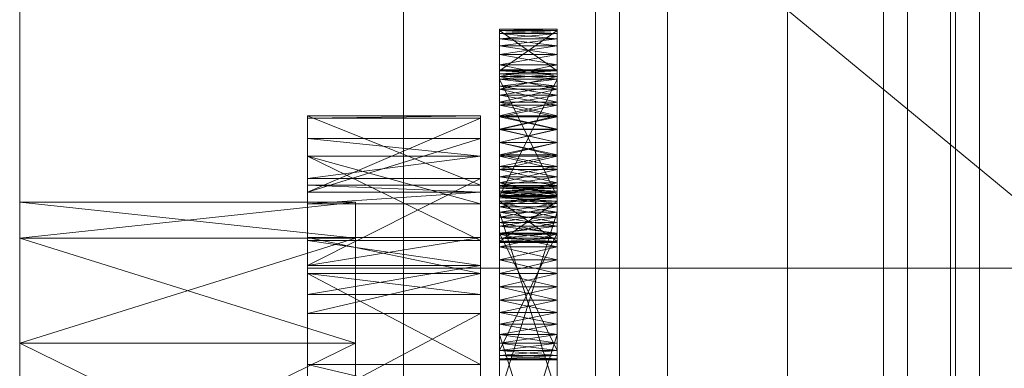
# Model space of a CAD drawing. Header units: millimetres. Extents: x -3490 to 61924, y -72580 to 6847.
# Tile 377 of 656: x 1400 to 1503, y -33174 to -33138. Entities that reach past the tile are written whole.
import ezdxf

# ---------------------------------------------------------------- set-up
doc = ezdxf.new("R2010")
doc.units = ezdxf.units.MM
doc.layers.add('frontal_C03', color=7, linetype='Continuous', lineweight=0)
doc.layers.add('frontal_secador', color=7, linetype='Continuous', lineweight=0)

msp = doc.modelspace()

# ---------------------------------------------------------------- linework, layer by layer
at = {"layer": 'frontal_C03'}
for p, q in [((1500, -32314.944), (1500, -34875.113)), ((1500, -34879.011), (1500, -32318.841)), ((1467.5, -33340.464), (1467.5, -32745.504)), ((1492.5, -32745.504), (1492.5, -33340.464)), ((1467.5, -33366.821), (1467.5, -32771.861)), ((1492.5, -33366.821), (1492.5, -32771.861)), ((1440, -33196.342), (1440, -32849.435)), ((1480, -32849.435), (1480, -33196.342)), ((1440, -32858.418), (1440, -33205.325)), ((1480, -33205.325), (1480, -32858.418)), ((1490, -35975), (1490, -32996.942)), ((1497, -35975), (1497, -32996.942)), ((1460, -33278.176), (1460, -33008.685)), ((1500, -33008.685), (1500, -33278.176)), ((1462.5, -33350.274), (1462.5, -33024.805)), ((1497.5, -33024.805), (1497.5, -33350.274)), ((1462.5, -33357.011), (1462.5, -33031.542)), ((1497.5, -33357.011), (1497.5, -33031.542)), ((1460, -33317.154), (1460, -33047.663)), ((1500, -33317.154), (1500, -33047.663)), ((1460, -33329.281), (1460, -33059.789)), ((1500, -33059.789), (1500, -33329.281)), ((1460, -33378.004), (1460, -33108.512)), ((1500, -33378.004), (1500, -33108.512)), ((1440, -33465.833), (1440, -33118.927)), ((1480, -33118.927), (1480, -33465.833)), ((1440, -33127.91), (1440, -33474.816)), ((1480, -33474.816), (1480, -33127.91)), ((1430, -33186.434), (1430, -33163.387)), ((1430, -33163.387), (1530, -33163.387)), ((1430, -33198.434), (1430, -33163.387))]:
    msp.add_line(p, q, dxfattribs=at)
at = {"layer": 'frontal_secador'}
for p, q in [((1400, -33250), (1400, -33000)), ((1400, -36000), (1400, -33000)), ((1400, -36000), (1400, -33075)), ((1400, -34600), (1400, -33075)), ((1400, -35940), (1400, -33075)), ((1400, -34650), (1400, -33075)), ((1480, -33098.5), (1480, -33359)), ((1480, -33354.82), (1480, -33098.5)), ((1480, -33330.5), (1480, -33117.12)), ((1480, -33354.82), (1480, -33117.12)), ((1480, -33122.82), (1480, -33337.72)), ((1480, -33122.82), (1480, -33359)), ((1480, -33330.5), (1480, -33129.28)), ((1480, -33136.5), (1480, -33337.72)), ((1480, -33330.5), (1480, -33136.5)), ((1715, -33330.5), (1480, -33136.5)), ((1450, -33138.5), (1450, -33142.82)), ((1450, -33138.611), (1450, -33138.5)), ((1450, -33138.94), (1450, -33138.5)), ((1450, -33138.5), (1450, -33143.69)), ((1450, -33140.219), (1450, -33138.5)), ((1456, -33138.611), (1450, -33138.5)), ((1456, -33138.5), (1450, -33138.5)), ((1456, -33138.5), (1450, -33138.611)), ((1450, -33142.82), (1450, -33138.611)), ((1450, -33138.611), (1450, -33138.94)), ((1456, -33142.82), (1450, -33138.611)), ((1456, -33138.611), (1450, -33138.611)), ((1456, -33138.611), (1450, -33138.94)), ((1450, -33138.611), (1450, -33139.481)), ((1450, -33143.15), (1450, -33138.611)), ((1450, -33138.611), (1450, -33141.136)), ((1450, -33138.611), (1450, -33146.092)), ((1450, -33146.419), (1450, -33138.611)), ((1450, -33138.611), (1450, -33155.519)), ((1450, -33156.999), (1450, -33138.611)), ((1456, -33138.94), (1450, -33138.611)), ((1456, -33138.611), (1450, -33142.82)), ((1456, -33142.82), (1456, -33138.5)), ((1456, -33138.5), (1456, -33138.611)), ((1456, -33138.5), (1456, -33138.94)), ((1456, -33143.69), (1456, -33138.5)), ((1456, -33138.5), (1456, -33140.219)), ((1456, -33138.611), (1456, -33142.82)), ((1456, -33138.94), (1456, -33138.611)), ((1456, -33139.481), (1456, -33138.611)), ((1456, -33138.611), (1456, -33143.15)), ((1456, -33141.136), (1456, -33138.611)), ((1456, -33146.092), (1456, -33138.611)), ((1456, -33138.611), (1456, -33146.419)), ((1456, -33155.519), (1456, -33138.611)), ((1456, -33138.611), (1456, -33156.999)), ((1450, -33140.219), (1450, -33138.94)), ((1450, -33138.94), (1450, -33139.481)), ((1456, -33138.94), (1450, -33138.94)), ((1456, -33138.94), (1450, -33139.481)), ((1456, -33139.481), (1450, -33138.94)), ((1450, -33139.481), (1450, -33140.219)), ((1456, -33139.481), (1450, -33139.481)), ((1456, -33139.481), (1450, -33140.219)), ((1450, -33139.481), (1450, -33141.136)), ((1456, -33140.219), (1450, -33139.481)), ((1456, -33138.94), (1456, -33140.219)), ((1456, -33139.481), (1456, -33138.94)), ((1456, -33140.219), (1456, -33139.481)), ((1456, -33141.136), (1456, -33139.481)), ((1450, -33142.21), (1450, -33140.219)), ((1450, -33140.219), (1450, -33141.136)), ((1450, -33144.719), (1450, -33140.219)), ((1450, -33140.219), (1450, -33143.69)), ((1450, -33150.281), (1450, -33140.219)), ((1456, -33140.219), (1450, -33140.219)), ((1456, -33140.219), (1450, -33141.136)), ((1456, -33141.136), (1450, -33140.219)), ((1456, -33140.219), (1456, -33142.21)), ((1456, -33141.136), (1456, -33140.219)), ((1456, -33140.219), (1456, -33144.719)), ((1456, -33143.69), (1456, -33140.219)), ((1456, -33140.219), (1456, -33150.281)), ((1450, -33141.136), (1450, -33142.21)), ((1456, -33141.136), (1450, -33141.136)), ((1456, -33141.136), (1450, -33142.21)), ((1450, -33141.136), (1450, -33143.414)), ((1450, -33141.136), (1450, -33146.092)), ((1456, -33142.21), (1450, -33141.136)), ((1456, -33142.21), (1456, -33141.136)), ((1456, -33143.414), (1456, -33141.136)), ((1456, -33146.092), (1456, -33141.136)), ((1450, -33144.719), (1450, -33142.21)), ((1450, -33142.21), (1450, -33143.414)), ((1456, -33142.21), (1450, -33142.21)), ((1456, -33142.21), (1450, -33143.414)), ((1456, -33143.414), (1450, -33142.21)), ((1450, -33142.709), (1450, -33143.15)), ((1450, -33142.82), (1450, -33142.709)), ((1456, -33142.82), (1450, -33142.709)), ((1456, -33142.709), (1450, -33142.709)), ((1456, -33142.709), (1450, -33142.82)), ((1456, -33142.21), (1456, -33144.719)), ((1456, -33143.414), (1456, -33142.21)), ((1456, -33143.15), (1456, -33142.709)), ((1456, -33142.709), (1456, -33142.82)), ((1450, -33143.15), (1450, -33142.82)), ((1456, -33143.15), (1450, -33142.82)), ((1456, -33142.82), (1450, -33142.82)), ((1456, -33142.82), (1450, -33143.15)), ((1450, -33142.82), (1450, -33143.69)), ((1450, -33156.643), (1450, -33142.82)), ((1450, -33142.82), (1450, -33147.623)), ((1450, -33161.143), (1450, -33142.82)), ((1450, -33142.82), (1450, -33158.073)), ((1450, -33171.206), (1450, -33142.82)), ((1450, -33143.15), (1450, -33155.906)), ((1450, -33143.69), (1450, -33143.15)), ((1450, -33144.428), (1450, -33143.15)), ((1450, -33143.15), (1450, -33157.561)), ((1450, -33146.419), (1450, -33143.15)), ((1450, -33151.709), (1450, -33143.15)), ((1456, -33143.69), (1450, -33143.15)), ((1456, -33143.15), (1450, -33143.15)), ((1456, -33143.15), (1450, -33143.69)), ((1450, -33143.414), (1450, -33144.719)), ((1456, -33143.414), (1450, -33143.414)), ((1456, -33143.414), (1450, -33144.719)), ((1450, -33143.414), (1450, -33146.092)), ((1456, -33144.719), (1450, -33143.414)), ((1450, -33155.906), (1450, -33143.69)), ((1450, -33143.69), (1450, -33144.428)), ((1456, -33155.906), (1450, -33143.69)), ((1456, -33143.69), (1450, -33143.69)), ((1456, -33143.69), (1450, -33144.428)), ((1450, -33143.69), (1450, -33145.345)), ((1450, -33143.69), (1450, -33147.623)), ((1450, -33143.69), (1450, -33153.117)), ((1450, -33143.69), (1450, -33160.598)), ((1450, -33150.281), (1450, -33143.69)), ((1456, -33144.428), (1450, -33143.69)), ((1450, -33156.643), (1450, -33143.69)), ((1456, -33143.69), (1450, -33155.906)), ((1456, -33142.82), (1456, -33143.15)), ((1456, -33143.69), (1456, -33142.82)), ((1456, -33142.82), (1456, -33156.643)), ((1456, -33147.623), (1456, -33142.82)), ((1456, -33142.82), (1456, -33161.143)), ((1456, -33158.073), (1456, -33142.82)), ((1456, -33142.82), (1456, -33171.206)), ((1456, -33155.906), (1456, -33143.15)), ((1456, -33143.15), (1456, -33143.69)), ((1456, -33143.15), (1456, -33144.428)), ((1456, -33157.561), (1456, -33143.15)), ((1456, -33143.15), (1456, -33146.419)), ((1456, -33143.15), (1456, -33151.709)), ((1456, -33144.719), (1456, -33143.414)), ((1456, -33146.092), (1456, -33143.414)), ((1456, -33143.69), (1456, -33155.906)), ((1456, -33144.428), (1456, -33143.69)), ((1456, -33145.345), (1456, -33143.69)), ((1456, -33147.623), (1456, -33143.69)), ((1456, -33153.117), (1456, -33143.69)), ((1456, -33160.598), (1456, -33143.69)), ((1456, -33143.69), (1456, -33150.281)), ((1456, -33143.69), (1456, -33156.643)), ((1450, -33146.419), (1450, -33144.428)), ((1450, -33144.428), (1450, -33145.345)), ((1456, -33144.428), (1450, -33144.428)), ((1456, -33144.428), (1450, -33145.345)), ((1456, -33145.345), (1450, -33144.428)), ((1450, -33147.5), (1450, -33144.719)), ((1450, -33144.719), (1450, -33146.092)), ((1450, -33150.281), (1450, -33144.719)), ((1456, -33144.719), (1450, -33144.719)), ((1456, -33144.719), (1450, -33146.092)), ((1456, -33146.092), (1450, -33144.719)), ((1456, -33144.428), (1456, -33146.419)), ((1456, -33145.345), (1456, -33144.428)), ((1456, -33144.719), (1456, -33147.5)), ((1456, -33146.092), (1456, -33144.719)), ((1456, -33144.719), (1456, -33150.281)), ((1450, -33145.345), (1450, -33146.419)), ((1456, -33145.345), (1450, -33145.345)), ((1456, -33145.345), (1450, -33146.419)), ((1450, -33145.345), (1450, -33147.623)), ((1456, -33146.419), (1450, -33145.345)), ((1456, -33146.419), (1456, -33145.345)), ((1456, -33147.623), (1456, -33145.345)), ((1450, -33146.092), (1450, -33147.5)), ((1456, -33146.092), (1450, -33146.092)), ((1456, -33146.092), (1450, -33147.5)), ((1450, -33146.092), (1450, -33148.908)), ((1450, -33146.092), (1450, -33151.586)), ((1450, -33146.092), (1450, -33155.519)), ((1456, -33147.5), (1450, -33146.092)), ((1450, -33148.928), (1450, -33146.419)), ((1450, -33146.419), (1450, -33147.623)), ((1450, -33151.709), (1450, -33146.419)), ((1456, -33146.419), (1450, -33146.419)), ((1456, -33146.419), (1450, -33147.623)), ((1456, -33147.623), (1450, -33146.419)), ((1450, -33156.999), (1450, -33146.419)), ((1456, -33147.5), (1456, -33146.092)), ((1456, -33148.908), (1456, -33146.092)), ((1456, -33151.586), (1456, -33146.092)), ((1456, -33155.519), (1456, -33146.092)), ((1456, -33146.419), (1456, -33148.928)), ((1456, -33147.623), (1456, -33146.419)), ((1456, -33146.419), (1456, -33151.709)), ((1456, -33146.419), (1456, -33156.999)), ((1430, -33154.744), (1430, -33147.5)), ((1430, -33147.5), (1430, -33147.765)), ((1448, -33154.744), (1430, -33147.5)), ((1448, -33147.5), (1430, -33147.5)), ((1448, -33147.5), (1430, -33147.765)), ((1430, -33147.765), (1430, -33154.744)), ((1430, -33147.765), (1430, -33155.473)), ((1448, -33147.765), (1430, -33147.765)), ((1448, -33147.765), (1430, -33155.473)), ((1448, -33147.765), (1448, -33147.5)), ((1448, -33147.5), (1448, -33154.744)), ((1448, -33154.744), (1448, -33147.765)), ((1448, -33155.473), (1448, -33147.765)), ((1450, -33150.281), (1450, -33147.5)), ((1450, -33147.5), (1450, -33148.908)), ((1456, -33147.5), (1450, -33147.5)), ((1456, -33147.5), (1450, -33148.908)), ((1456, -33148.908), (1450, -33147.5)), ((1450, -33147.623), (1450, -33148.928)), ((1456, -33147.623), (1450, -33147.623)), ((1456, -33147.623), (1450, -33148.928)), ((1450, -33147.623), (1450, -33150.301)), ((1450, -33147.623), (1450, -33153.117)), ((1456, -33148.928), (1450, -33147.623)), ((1450, -33147.623), (1450, -33158.073)), ((1456, -33147.5), (1456, -33150.281)), ((1456, -33148.908), (1456, -33147.5)), ((1456, -33148.928), (1456, -33147.623)), ((1456, -33150.301), (1456, -33147.623)), ((1456, -33153.117), (1456, -33147.623)), ((1456, -33158.073), (1456, -33147.623)), ((1450, -33148.908), (1450, -33150.281)), ((1456, -33148.908), (1450, -33148.908)), ((1456, -33148.908), (1450, -33150.281)), ((1450, -33148.908), (1450, -33151.586)), ((1456, -33150.281), (1450, -33148.908)), ((1450, -33151.709), (1450, -33148.928)), ((1450, -33148.928), (1450, -33150.301)), ((1456, -33148.928), (1450, -33148.928)), ((1456, -33148.928), (1450, -33150.301)), ((1456, -33150.301), (1450, -33148.928)), ((1456, -33150.281), (1456, -33148.908)), ((1456, -33151.586), (1456, -33148.908)), ((1456, -33148.928), (1456, -33151.709)), ((1456, -33150.301), (1456, -33148.928)), ((1430, -33149.876), (1430, -33160.513)), ((1430, -33151.709), (1430, -33149.876)), ((1430, -33149.876), (1430, -33155.473)), ((1448, -33151.709), (1430, -33149.876)), ((1448, -33149.876), (1430, -33149.876)), ((1448, -33149.876), (1430, -33155.473)), ((1448, -33160.513), (1448, -33149.876)), ((1448, -33149.876), (1448, -33151.709)), ((1448, -33155.473), (1448, -33149.876)), ((1450, -33152.79), (1450, -33150.281)), ((1450, -33150.281), (1450, -33151.586)), ((1450, -33154.781), (1450, -33150.281)), ((1450, -33160.598), (1450, -33150.281)), ((1456, -33150.281), (1450, -33150.281)), ((1456, -33150.281), (1450, -33151.586)), ((1456, -33151.586), (1450, -33150.281)), ((1450, -33150.301), (1450, -33151.709)), ((1456, -33150.301), (1450, -33150.301)), ((1456, -33150.301), (1450, -33151.709)), ((1450, -33150.301), (1450, -33153.117)), ((1456, -33151.709), (1450, -33150.301)), ((1456, -33150.281), (1456, -33152.79)), ((1456, -33151.586), (1456, -33150.281)), ((1456, -33150.281), (1456, -33154.781)), ((1456, -33150.281), (1456, -33160.598)), ((1456, -33151.709), (1456, -33150.301)), ((1456, -33153.117), (1456, -33150.301)), ((1430, -33160.513), (1430, -33151.709)), ((1430, -33156.683), (1430, -33151.709)), ((1430, -33151.709), (1430, -33154.046)), ((1448, -33160.513), (1430, -33151.709)), ((1448, -33151.709), (1430, -33151.709)), ((1448, -33156.683), (1430, -33151.709)), ((1448, -33151.709), (1430, -33154.046)), ((1448, -33151.709), (1448, -33160.513)), ((1448, -33154.046), (1448, -33151.709)), ((1448, -33151.709), (1448, -33156.683)), ((1450, -33151.586), (1450, -33152.79)), ((1456, -33151.586), (1450, -33151.586)), ((1456, -33151.586), (1450, -33152.79)), ((1450, -33151.586), (1450, -33153.864)), ((1450, -33151.586), (1450, -33155.519)), ((1456, -33152.79), (1450, -33151.586)), ((1450, -33154.49), (1450, -33151.709)), ((1450, -33151.709), (1450, -33153.117)), ((1450, -33156.999), (1450, -33151.709)), ((1450, -33172.814), (1450, -33151.709)), ((1450, -33151.709), (1450, -33157.561)), ((1456, -33151.709), (1450, -33151.709)), ((1456, -33151.709), (1450, -33153.117)), ((1456, -33153.117), (1450, -33151.709)), ((1456, -33152.79), (1456, -33151.586)), ((1456, -33153.864), (1456, -33151.586)), ((1456, -33155.519), (1456, -33151.586)), ((1456, -33151.709), (1456, -33154.49)), ((1456, -33153.117), (1456, -33151.709)), ((1456, -33151.709), (1456, -33156.999)), ((1456, -33151.709), (1456, -33172.814)), ((1456, -33157.561), (1456, -33151.709)), ((1450, -33154.781), (1450, -33152.79)), ((1450, -33152.79), (1450, -33153.864)), ((1456, -33152.79), (1450, -33152.79)), ((1456, -33152.79), (1450, -33153.864)), ((1456, -33153.864), (1450, -33152.79)), ((1456, -33152.79), (1456, -33154.781)), ((1456, -33153.864), (1456, -33152.79)), ((1430, -33154.046), (1430, -33156.683)), ((1430, -33154.046), (1430, -33163.111)), ((1448, -33154.046), (1430, -33154.046)), ((1448, -33154.046), (1430, -33163.111)), ((1448, -33156.683), (1448, -33154.046)), ((1448, -33163.111), (1448, -33154.046)), ((1450, -33153.117), (1450, -33154.49)), ((1456, -33153.117), (1450, -33153.117)), ((1456, -33153.117), (1450, -33154.49)), ((1450, -33153.117), (1450, -33155.795)), ((1450, -33153.117), (1450, -33158.073)), ((1450, -33153.117), (1450, -33160.598)), ((1456, -33154.49), (1450, -33153.117)), ((1450, -33153.864), (1450, -33154.781)), ((1456, -33153.864), (1450, -33153.864)), ((1456, -33153.864), (1450, -33154.781)), ((1450, -33153.864), (1450, -33155.519)), ((1456, -33154.781), (1450, -33153.864)), ((1456, -33154.49), (1456, -33153.117)), ((1456, -33155.795), (1456, -33153.117)), ((1456, -33158.073), (1456, -33153.117)), ((1456, -33160.598), (1456, -33153.117)), ((1456, -33154.781), (1456, -33153.864)), ((1456, -33155.519), (1456, -33153.864)), ((1430, -33155.473), (1430, -33154.744)), ((1448, -33155.473), (1430, -33154.744)), ((1448, -33154.744), (1430, -33154.744)), ((1448, -33154.744), (1448, -33155.473)), ((1450, -33156.999), (1450, -33154.49)), ((1450, -33154.49), (1450, -33155.795)), ((1456, -33154.49), (1450, -33154.49)), ((1456, -33154.49), (1450, -33155.795)), ((1456, -33155.795), (1450, -33154.49)), ((1450, -33156.06), (1450, -33154.781)), ((1450, -33154.781), (1450, -33155.519)), ((1450, -33160.598), (1450, -33154.781)), ((1456, -33154.781), (1450, -33154.781)), ((1456, -33154.781), (1450, -33155.519)), ((1456, -33155.519), (1450, -33154.781)), ((1450, -33154.925), (1450, -33155.365)), ((1450, -33155.035), (1450, -33154.925)), ((1450, -33154.925), (1450, -33156.643)), ((1450, -33154.925), (1450, -33178.865)), ((1450, -33161.143), (1450, -33154.925)), ((1456, -33155.035), (1450, -33154.925)), ((1456, -33154.925), (1450, -33154.925)), ((1456, -33154.925), (1450, -33155.035)), ((1450, -33155.365), (1450, -33155.035)), ((1456, -33155.365), (1450, -33155.035)), ((1456, -33155.035), (1450, -33155.035)), ((1456, -33155.035), (1450, -33155.365)), ((1450, -33155.035), (1450, -33155.906)), ((1450, -33155.035), (1450, -33157.561)), ((1456, -33154.49), (1456, -33156.999)), ((1456, -33155.795), (1456, -33154.49)), ((1456, -33154.781), (1456, -33156.06)), ((1456, -33155.519), (1456, -33154.781)), ((1456, -33154.781), (1456, -33160.598)), ((1456, -33155.365), (1456, -33154.925)), ((1456, -33154.925), (1456, -33155.035)), ((1456, -33156.643), (1456, -33154.925)), ((1456, -33178.865), (1456, -33154.925)), ((1456, -33154.925), (1456, -33161.143)), ((1456, -33155.035), (1456, -33155.365)), ((1456, -33155.906), (1456, -33155.035)), ((1456, -33157.561), (1456, -33155.035)), ((1430, -33155.473), (1430, -33160.513)), ((1430, -33155.473), (1430, -33163.111)), ((1430, -33155.473), (1430, -33156.683)), ((1430, -33177.639), (1430, -33155.473)), ((1448, -33155.473), (1430, -33155.473)), ((1448, -33155.473), (1430, -33156.683)), ((1448, -33160.513), (1448, -33155.473)), ((1448, -33163.111), (1448, -33155.473)), ((1448, -33156.683), (1448, -33155.473)), ((1448, -33155.473), (1448, -33177.639)), ((1450, -33155.365), (1450, -33156.643)), ((1450, -33155.906), (1450, -33155.365)), ((1456, -33155.906), (1450, -33155.365)), ((1456, -33155.365), (1450, -33155.365)), ((1456, -33155.365), (1450, -33155.906)), ((1450, -33155.519), (1450, -33156.06)), ((1456, -33155.519), (1450, -33155.519)), ((1456, -33155.519), (1450, -33156.06)), ((1450, -33155.519), (1450, -33156.389)), ((1450, -33155.519), (1450, -33160.709)), ((1450, -33155.519), (1450, -33160.269)), ((1450, -33155.519), (1450, -33156.999)), ((1456, -33156.06), (1450, -33155.519)), ((1450, -33155.795), (1450, -33156.999)), ((1456, -33155.795), (1450, -33155.795)), ((1456, -33155.795), (1450, -33156.999)), ((1450, -33155.795), (1450, -33158.073)), ((1456, -33156.999), (1450, -33155.795)), ((1450, -33156.643), (1450, -33155.906)), ((1456, -33156.643), (1450, -33155.906)), ((1456, -33155.906), (1450, -33155.906)), ((1456, -33155.906), (1450, -33156.643)), ((1450, -33155.906), (1450, -33157.561)), ((1450, -33177.66), (1450, -33155.906)), ((1450, -33182.95), (1450, -33155.906)), ((1450, -33155.906), (1450, -33168.01)), ((1450, -33191.51), (1450, -33155.906)), ((1450, -33160.598), (1450, -33156.06)), ((1450, -33156.06), (1450, -33156.389)), ((1456, -33156.06), (1450, -33156.06)), ((1456, -33156.06), (1450, -33156.389)), ((1456, -33156.389), (1450, -33156.06)), ((1456, -33156.643), (1456, -33155.365)), ((1456, -33155.365), (1456, -33155.906)), ((1456, -33156.06), (1456, -33155.519)), ((1456, -33156.389), (1456, -33155.519)), ((1456, -33160.709), (1456, -33155.519)), ((1456, -33160.269), (1456, -33155.519)), ((1456, -33156.999), (1456, -33155.519)), ((1456, -33156.999), (1456, -33155.795)), ((1456, -33158.073), (1456, -33155.795)), ((1456, -33155.906), (1456, -33156.643)), ((1456, -33157.561), (1456, -33155.906)), ((1456, -33155.906), (1456, -33177.66)), ((1456, -33155.906), (1456, -33182.95)), ((1456, -33168.01), (1456, -33155.906)), ((1456, -33155.906), (1456, -33191.51)), ((1456, -33156.06), (1456, -33160.598)), ((1456, -33156.389), (1456, -33156.06)), ((1400, -33160.269), (1400, -33156.5)), ((1435, -33160.269), (1400, -33156.5)), ((1435, -33156.5), (1400, -33156.5)), ((1435, -33156.5), (1400, -33160.269)), ((1430, -33163.111), (1430, -33156.683)), ((1448, -33156.683), (1430, -33156.683)), ((1435, -33160.269), (1435, -33156.5)), ((1448, -33156.683), (1448, -33163.111)), ((1450, -33156.389), (1450, -33160.598)), ((1456, -33156.389), (1450, -33156.389)), ((1456, -33156.389), (1450, -33160.598)), ((1450, -33156.389), (1450, -33160.709)), ((1456, -33160.598), (1450, -33156.389)), ((1450, -33156.643), (1450, -33176.586)), ((1450, -33157.561), (1450, -33156.643)), ((1450, -33158.635), (1450, -33156.643)), ((1450, -33156.643), (1450, -33178.865)), ((1450, -33161.143), (1450, -33156.643)), ((1456, -33157.561), (1450, -33156.643)), ((1456, -33156.643), (1450, -33156.643)), ((1456, -33156.643), (1450, -33157.561)), ((1450, -33158.99), (1450, -33156.999)), ((1450, -33156.999), (1450, -33158.073)), ((1450, -33172.814), (1450, -33156.999)), ((1456, -33156.999), (1450, -33156.999)), ((1456, -33156.999), (1450, -33158.073)), ((1456, -33158.073), (1450, -33156.999)), ((1450, -33160.269), (1450, -33156.999)), ((1456, -33160.598), (1456, -33156.389)), ((1456, -33160.709), (1456, -33156.389)), ((1456, -33176.586), (1456, -33156.643)), ((1456, -33156.643), (1456, -33157.561)), ((1456, -33156.643), (1456, -33158.635)), ((1456, -33178.865), (1456, -33156.643)), ((1456, -33156.643), (1456, -33161.143)), ((1456, -33156.999), (1456, -33158.99)), ((1456, -33158.073), (1456, -33156.999)), ((1456, -33156.999), (1456, -33172.814)), ((1456, -33156.999), (1456, -33160.269)), ((1450, -33176.586), (1450, -33157.561)), ((1450, -33157.561), (1450, -33158.635)), ((1456, -33176.586), (1450, -33157.561)), ((1456, -33157.561), (1450, -33157.561)), ((1456, -33157.561), (1450, -33158.635)), ((1450, -33157.561), (1450, -33159.839)), ((1450, -33157.561), (1450, -33162.517)), ((1450, -33157.561), (1450, -33168.01)), ((1450, -33157.561), (1450, -33172.814)), ((1456, -33158.635), (1450, -33157.561)), ((1450, -33177.66), (1450, -33157.561)), ((1456, -33157.561), (1450, -33176.586)), ((1450, -33158.073), (1450, -33158.99)), ((1456, -33158.073), (1450, -33158.073)), ((1456, -33158.073), (1450, -33158.99)), ((1450, -33158.073), (1450, -33159.728)), ((1450, -33158.073), (1450, -33160.598)), ((1456, -33158.99), (1450, -33158.073)), ((1450, -33158.073), (1450, -33172.484)), ((1450, -33158.073), (1450, -33172.925)), ((1450, -33158.073), (1450, -33171.206)), ((1456, -33157.561), (1456, -33176.586)), ((1456, -33158.635), (1456, -33157.561)), ((1456, -33159.839), (1456, -33157.561)), ((1456, -33162.517), (1456, -33157.561)), ((1456, -33168.01), (1456, -33157.561)), ((1456, -33172.814), (1456, -33157.561)), ((1456, -33157.561), (1456, -33177.66)), ((1456, -33158.99), (1456, -33158.073)), ((1456, -33159.728), (1456, -33158.073)), ((1456, -33160.598), (1456, -33158.073)), ((1456, -33172.484), (1456, -33158.073)), ((1456, -33172.925), (1456, -33158.073)), ((1456, -33171.206), (1456, -33158.073)), ((1450, -33161.143), (1450, -33158.635)), ((1450, -33158.635), (1450, -33159.839)), ((1456, -33158.635), (1450, -33158.635)), ((1456, -33158.635), (1450, -33159.839)), ((1456, -33159.839), (1450, -33158.635)), ((1450, -33171.944), (1450, -33158.99)), ((1450, -33158.99), (1450, -33159.728)), ((1450, -33172.814), (1450, -33158.99)), ((1456, -33158.99), (1450, -33158.99)), ((1456, -33158.99), (1450, -33159.728)), ((1456, -33159.728), (1450, -33158.99)), ((1450, -33160.269), (1450, -33158.99)), ((1456, -33158.635), (1456, -33161.143)), ((1456, -33159.839), (1456, -33158.635)), ((1456, -33158.99), (1456, -33171.944)), ((1456, -33159.728), (1456, -33158.99)), ((1456, -33158.99), (1456, -33172.814)), ((1456, -33158.99), (1456, -33160.269)), ((1430, -33160.173), (1430, -33173.428)), ((1430, -33163.925), (1430, -33160.173)), ((1430, -33160.173), (1430, -33163.111)), ((1448, -33163.925), (1430, -33160.173)), ((1448, -33160.173), (1430, -33160.173)), ((1448, -33160.173), (1430, -33163.111)), ((1448, -33173.428), (1448, -33160.173)), ((1448, -33160.173), (1448, -33163.925)), ((1448, -33163.111), (1448, -33160.173)), ((1450, -33159.728), (1450, -33171.944)), ((1456, -33159.728), (1450, -33159.728)), ((1456, -33159.728), (1450, -33171.944)), ((1450, -33159.728), (1450, -33160.598)), ((1450, -33160.269), (1450, -33159.728)), ((1456, -33160.269), (1450, -33159.728)), ((1456, -33159.728), (1450, -33160.269)), ((1450, -33159.728), (1450, -33172.484)), ((1456, -33171.944), (1450, -33159.728)), ((1450, -33159.839), (1450, -33161.143)), ((1456, -33159.839), (1450, -33159.839)), ((1456, -33159.839), (1450, -33161.143)), ((1450, -33159.839), (1450, -33162.517)), ((1456, -33161.143), (1450, -33159.839)), ((1456, -33171.944), (1456, -33159.728)), ((1456, -33160.598), (1456, -33159.728)), ((1456, -33159.728), (1456, -33160.269)), ((1456, -33172.484), (1456, -33159.728)), ((1456, -33161.143), (1456, -33159.839)), ((1456, -33162.517), (1456, -33159.839)), ((1400, -33160.269), (1400, -33188.24)), ((1400, -33171.206), (1400, -33160.269)), ((1400, -33233.5), (1400, -33160.269)), ((1400, -33200.33), (1400, -33160.269)), ((1400, -33194.507), (1400, -33160.269)), ((1400, -33192.5), (1400, -33160.269)), ((1435, -33171.206), (1400, -33160.269)), ((1435, -33160.269), (1400, -33160.269)), ((1435, -33160.269), (1400, -33171.206)), ((1430, -33163.111), (1430, -33160.513)), ((1448, -33163.111), (1430, -33160.513)), ((1448, -33160.513), (1430, -33160.513)), ((1435, -33188.24), (1435, -33160.269)), ((1435, -33160.269), (1435, -33171.206)), ((1435, -33160.269), (1435, -33233.5)), ((1435, -33160.269), (1435, -33200.33)), ((1435, -33160.269), (1435, -33194.507)), ((1435, -33160.269), (1435, -33192.5)), ((1448, -33160.513), (1448, -33163.111)), ((1450, -33160.598), (1450, -33160.269)), ((1456, -33160.598), (1450, -33160.269)), ((1456, -33160.269), (1450, -33160.269)), ((1450, -33160.709), (1450, -33160.269)), ((1456, -33160.269), (1450, -33160.598)), ((1450, -33160.598), (1450, -33160.709)), ((1450, -33160.598), (1456, -33160.598)), ((1456, -33160.598), (1450, -33160.709)), ((1456, -33160.709), (1450, -33160.598)), ((1456, -33160.709), (1450, -33160.709)), ((1450, -33163.925), (1450, -33161.143)), ((1450, -33161.143), (1450, -33162.517)), ((1450, -33166.706), (1450, -33161.143)), ((1450, -33190.969), (1450, -33161.143)), ((1450, -33161.143), (1450, -33178.865)), ((1456, -33161.143), (1450, -33161.143)), ((1456, -33161.143), (1450, -33162.517)), ((1456, -33162.517), (1450, -33161.143)), ((1450, -33171.206), (1450, -33161.143)), ((1456, -33160.269), (1456, -33160.598)), ((1456, -33160.269), (1456, -33160.709)), ((1456, -33160.598), (1456, -33160.709)), ((1456, -33161.143), (1456, -33163.925)), ((1456, -33162.517), (1456, -33161.143)), ((1456, -33161.143), (1456, -33166.706)), ((1456, -33161.143), (1456, -33190.969)), ((1456, -33178.865), (1456, -33161.143)), ((1456, -33161.143), (1456, -33171.206)), ((1430, -33163.111), (1430, -33173.428)), ((1430, -33163.111), (1430, -33177.639)), ((1430, -33163.111), (1430, -33166.141)), ((1430, -33163.111), (1430, -33197.635)), ((1430, -33163.111), (1430, -33245.858)), ((1448, -33163.111), (1430, -33163.111)), ((1448, -33163.111), (1430, -33166.141)), ((1448, -33173.428), (1448, -33163.111)), ((1448, -33177.639), (1448, -33163.111)), ((1448, -33166.141), (1448, -33163.111)), ((1448, -33197.635), (1448, -33163.111)), ((1448, -33245.858), (1448, -33163.111)), ((1450, -33162.517), (1450, -33163.925)), ((1456, -33162.517), (1450, -33162.517)), ((1456, -33162.517), (1450, -33163.925)), ((1450, -33162.517), (1450, -33165.333)), ((1450, -33162.517), (1450, -33168.01)), ((1456, -33163.925), (1450, -33162.517)), ((1456, -33163.925), (1456, -33162.517)), ((1456, -33165.333), (1456, -33162.517)), ((1456, -33168.01), (1456, -33162.517)), ((1430, -33173.428), (1430, -33163.925)), ((1430, -33166.141), (1430, -33163.925)), ((1430, -33163.925), (1430, -33168.105)), ((1448, -33173.428), (1430, -33163.925)), ((1448, -33163.925), (1430, -33163.925)), ((1448, -33166.141), (1430, -33163.925)), ((1448, -33163.925), (1430, -33168.105)), ((1448, -33163.925), (1448, -33173.428)), ((1448, -33168.105), (1448, -33163.925)), ((1448, -33163.925), (1448, -33166.141)), ((1450, -33166.706), (1450, -33163.925)), ((1450, -33163.925), (1450, -33165.333)), ((1456, -33163.925), (1450, -33163.925)), ((1456, -33163.925), (1450, -33165.333)), ((1456, -33165.333), (1450, -33163.925)), ((1456, -33163.925), (1456, -33166.706)), ((1456, -33165.333), (1456, -33163.925)), ((1450, -33165.333), (1450, -33166.706)), ((1456, -33165.333), (1450, -33165.333)), ((1456, -33165.333), (1450, -33166.706)), ((1450, -33165.333), (1450, -33168.01)), ((1456, -33166.706), (1450, -33165.333)), ((1456, -33166.706), (1456, -33165.333)), ((1456, -33168.01), (1456, -33165.333)), ((1430, -33168.105), (1430, -33166.141)), ((1430, -33177.639), (1430, -33166.141)), ((1448, -33166.141), (1430, -33166.141)), ((1448, -33166.141), (1448, -33168.105)), ((1448, -33166.141), (1448, -33177.639)), ((1450, -33169.215), (1450, -33166.706)), ((1450, -33166.706), (1450, -33168.01)), ((1450, -33190.969), (1450, -33166.706)), ((1456, -33166.706), (1450, -33166.706)), ((1456, -33166.706), (1450, -33168.01)), ((1456, -33168.01), (1450, -33166.706)), ((1450, -33171.206), (1450, -33166.706)), ((1456, -33166.706), (1456, -33169.215)), ((1456, -33168.01), (1456, -33166.706)), ((1456, -33166.706), (1456, -33190.969)), ((1456, -33166.706), (1456, -33171.206)), ((1430, -33168.105), (1430, -33177.639)), ((1448, -33168.105), (1430, -33168.105)), ((1448, -33168.105), (1430, -33177.639)), ((1448, -33177.639), (1448, -33168.105)), ((1450, -33168.01), (1450, -33169.215)), ((1456, -33168.01), (1450, -33168.01)), ((1456, -33168.01), (1450, -33169.215)), ((1450, -33168.01), (1450, -33170.289)), ((1450, -33168.01), (1450, -33171.944)), ((1450, -33168.01), (1450, -33172.814)), ((1456, -33169.215), (1450, -33168.01)), ((1450, -33168.01), (1450, -33190.232)), ((1450, -33168.01), (1450, -33191.51)), ((1456, -33169.215), (1456, -33168.01)), ((1456, -33170.289), (1456, -33168.01)), ((1456, -33171.944), (1456, -33168.01)), ((1456, -33172.814), (1456, -33168.01)), ((1456, -33190.232), (1456, -33168.01)), ((1456, -33191.51), (1456, -33168.01)), ((1450, -33189.314), (1450, -33169.215)), ((1450, -33169.215), (1450, -33170.289)), ((1450, -33190.969), (1450, -33169.215)), ((1456, -33169.215), (1450, -33169.215)), ((1456, -33169.215), (1450, -33170.289)), ((1456, -33170.289), (1450, -33169.215)), ((1450, -33171.206), (1450, -33169.215)), ((1456, -33169.215), (1456, -33189.314)), ((1456, -33170.289), (1456, -33169.215)), ((1456, -33169.215), (1456, -33190.969)), ((1456, -33169.215), (1456, -33171.206)), ((1450, -33170.289), (1450, -33189.314)), ((1456, -33170.289), (1450, -33170.289)), ((1456, -33170.289), (1450, -33189.314)), ((1450, -33170.289), (1450, -33171.944)), ((1450, -33171.206), (1450, -33170.289)), ((1456, -33171.206), (1450, -33170.289)), ((1456, -33170.289), (1450, -33171.206)), ((1450, -33170.289), (1450, -33190.232)), ((1456, -33189.314), (1450, -33170.289)), ((1456, -33189.314), (1456, -33170.289)), ((1456, -33171.944), (1456, -33170.289)), ((1456, -33170.289), (1456, -33171.206)), ((1456, -33190.232), (1456, -33170.289)), ((1400, -33188.24), (1400, -33171.206)), ((1435, -33188.24), (1400, -33171.206)), ((1435, -33171.206), (1400, -33171.206)), ((1435, -33171.206), (1400, -33188.24)), ((1435, -33171.206), (1435, -33188.24)), ((1450, -33171.944), (1450, -33171.206)), ((1456, -33171.944), (1450, -33171.206)), ((1456, -33171.206), (1450, -33171.206)), ((1450, -33172.484), (1450, -33171.206)), ((1450, -33172.925), (1450, -33171.206)), ((1456, -33171.206), (1450, -33171.944)), ((1456, -33171.206), (1456, -33171.944)), ((1456, -33171.206), (1456, -33172.484)), ((1456, -33171.206), (1456, -33172.925)), ((1450, -33172.814), (1450, -33171.944)), ((1450, -33171.944), (1450, -33172.484)), ((1450, -33171.944), (1456, -33171.944)), ((1456, -33171.944), (1450, -33172.484)), ((1456, -33172.484), (1450, -33171.944)), ((1450, -33172.484), (1450, -33172.814)), ((1456, -33172.484), (1450, -33172.484)), ((1456, -33172.484), (1450, -33172.814)), ((1456, -33172.814), (1450, -33172.484)), ((1450, -33172.925), (1450, -33172.484)), ((1456, -33171.944), (1456, -33172.814)), ((1456, -33172.484), (1456, -33171.944)), ((1456, -33172.814), (1456, -33172.484)), ((1456, -33172.484), (1456, -33172.925)), ((1430, -33177.639), (1430, -33173.428)), ((1448, -33177.639), (1430, -33173.428)), ((1448, -33173.428), (1430, -33173.428)), ((1448, -33173.428), (1448, -33177.639)), ((1450, -33172.814), (1450, -33172.925)), ((1456, -33172.814), (1450, -33172.814)), ((1456, -33172.814), (1450, -33172.925)), ((1456, -33172.925), (1450, -33172.814)), ((1456, -33172.925), (1450, -33172.925)), ((1456, -33172.814), (1456, -33172.925))]:
    msp.add_line(p, q, dxfattribs=at)

doc.saveas('drawing.dxf')
